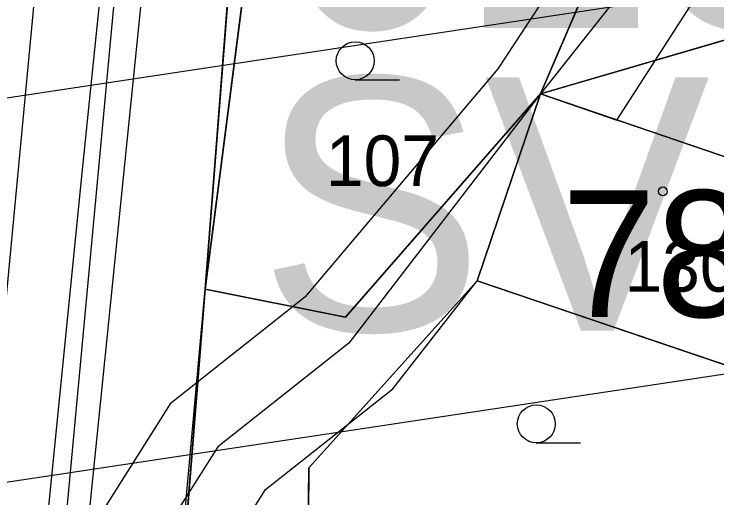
# Model space of a CAD drawing. Extents: x -706130 to -698555, y -971544 to -967260.
# Drawn here: x -704361.46 to -704333.7, y -969887.09 to -969867.99 of the extents above; entities that cross this region are included whole.
import ezdxf

# ---------------------------------------------------------------- set-up
doc = ezdxf.new("R2010")
doc.units = 0
for name, color, linetype in [('_Doplněk budov pro zastavěnost', 7, 'Continuous'), ('BPEJ I-II trida ochrany S', 7, 'Continuous'), ('Docházková izochrona - BUS S', 7, 'Continuous'), ('Docházková izochrona - VLAK N', 7, 'Continuous'), ('Hluková izofona', 7, 'Continuous'), ('Kanalizace_stoka bez rozlišení N', 7, 'Continuous'), ('KN_Budovy', 7, 'Continuous'), ('KN_Budovy_cisla_domovni', 7, 'Continuous'), ('KN_Hranice_parcel', 7, 'Continuous'), ('KN_Hranice_parcel_vnitrni_kresba', 7, 'Continuous'), ('KN_Parcelni cisla', 7, 'Continuous'), ('KN_Polygon parcely', 7, 'Continuous'), ('KN_POZEMKY_13_ZASTAVENA PLOCHA', 7, 'Continuous'), ('KN_POZEMKY_14_OSTATNI PLOCHA', 7, 'Continuous'), ('KN_POZEMKY_5_ZAHRADA', 7, 'Continuous'), ('KN_VYUZITI_16_ostatni plocha_silnice', 7, 'Continuous'), ('KN_VYUZITI_17_ostatni plocha_ostatni komunikace', 7, 'Continuous'), ('KN_Značky budov', 7, 'Continuous'), ('KN_Značky kultur', 7, 'Continuous'), ('Komunikace III třídy osy S', 7, 'Continuous'), ('Koridor pro umístění staveb pro snižování ohrožení území povodněmi N', 7, 'Continuous'), ('Koridor pro umístění staveb pro snižování ohrožení území povodněmi N ŠRAFY', 7, 'Continuous'), ('OP dráhy', 7, 'Continuous'), ('Plochy doprava silniční - silnice III třídy S', 7, 'Continuous'), ('Plochy smíšené obytné venkovské S', 7, 'Continuous'), ('Plochy vodní a vodních toku_linie zatrubněný tok S', 7, 'Continuous'), ('Plynovody STL S', 7, 'Continuous'), ('Regulační bloky zastavěné S', 7, 'Continuous'), ('Regulační bloky_číslo S NEZAPINAT', 7, 'Continuous'), ('Regulační kódy zastavěné S', 7, 'Continuous'), ('Trasy cykloturistické N', 7, 'Continuous'), ('Vodovodní řady - rozváděcí S', 7, 'Continuous'), ('VPS pro snizovani ohrozeni uzemi povodnemi_obrys N', 7, 'Continuous'), ('VPS pro snizovani ohrozeni uzemi povodnemi_plochy N', 7, 'Continuous')]:
    doc.layers.add(name, color=color, linetype=linetype)

msp = doc.modelspace()

# ---------------------------------------------------------------- linework, layer by layer
at = {"layer": '_Doplněk budov pro zastavěnost'}
for p, q in [((-704331.83, -969868.55), (-704340.67, -969871.14)), ((-704340.67, -969871.14), (-704328.72, -969875.22))]:
    msp.add_line(p, q, dxfattribs=at)
at = {"layer": 'BPEJ I-II trida ochrany S'}
for p, q in [((-704351.85, -969862.89), (-704353.91, -969878.85)), ((-704340.67, -969871.14), (-704338.62, -969866.36)), ((-704348.37, -969879.96), (-704340.67, -969871.14)), ((-704343.17, -969878.52), (-704349.81, -969885.9)), ((-704331.22, -969882.58), (-704343.17, -969878.52)), ((-704353.91, -969878.85), (-704348.37, -969879.96)), ((-704349.81, -969885.9), (-704349.9, -969893.19))]:
    msp.add_line(p, q, dxfattribs=at)
at = {"layer": 'Docházková izochrona - BUS S'}
msp.add_arc((-704361.829, -969946.93), 400, 155.51821, 17.33949, dxfattribs=at)
at = {"layer": 'Docházková izochrona - VLAK N'}
msp.add_circle((-704165.451, -969778.767), 800, dxfattribs=at)
at = {"layer": 'Hluková izofona'}
msp.add_lwpolyline([(-704978.892, -969960.741), (-704952.365, -969958.468), (-704533.606, -969897.035), (-704407.562, -969878.195), (-704235.219, -969852.22), (-704191.388, -969845.43), (-703930.054, -969811.83), (-703913.486, -969808.99), (-703842.39, -969798.64), (-703778.153, -969789.467), (-703765.053, -969787.594), (-703746.362, -969783.74)], dxfattribs=at)
at = {"layer": 'Kanalizace_stoka bez rozlišení N'}
msp.add_lwpolyline([(-704327.417, -970095.907), (-704330.185, -970067.287), (-704349.466, -970012.993), (-704358.228, -969974.444), (-704360.978, -969953.175), (-704362.313, -969925.187), (-704352.883, -969832.615), (-704354.224, -969808.307), (-704360.205, -969783.948), (-704362.825, -969750.855), (-704368.86, -969750.185), (-704369.794, -969697.897), (-704373.769, -969663.914), (-704377.96, -969638.098), (-704374.196, -969620.371), (-704406.439, -969532.54)], dxfattribs=at)
at = {"layer": 'KN_Budovy'}
msp.add_lwpolyline([(-704340.67, -969871.14), (-704343.17, -969878.52), (-704331.22, -969882.58), (-704328.72, -969875.22)], close=True, dxfattribs=at)
at = {"layer": 'KN_Hranice_parcel'}
for p, q in [((-704350.04, -969829.42), (-704353.91, -969878.85)), ((-704338.62, -969866.36), (-704340.67, -969871.14)), ((-704340.67, -969871.14), (-704343.17, -969878.52)), ((-704343.17, -969878.52), (-704331.22, -969882.58))]:
    msp.add_line(p, q, dxfattribs=at)
for points in [[(-704346.03, -969852.16), (-704351.85, -969862.89), (-704353.91, -969878.85)], [(-704327.73, -969869.18), (-704331.83, -969868.55), (-704340.67, -969871.14)], [(-704353.91, -969878.85), (-704348.37, -969879.96), (-704340.67, -969871.14)], [(-704343.17, -969878.52), (-704349.81, -969885.9), (-704349.9, -969893.19)], [(-704353.91, -969878.85), (-704355.05, -969893.13), (-704356.96, -969912.67), (-704358.34, -969922.06), (-704358.95, -969925.78)]]:
    msp.add_lwpolyline(points, dxfattribs=at)
at = {"layer": 'KN_Hranice_parcel_vnitrni_kresba'}
msp.add_line((-704340.67, -969871.14), (-704328.72, -969875.22), dxfattribs=at)
at = {"layer": 'KN_Polygon parcely'}
for points in [[(-704343.12, -970017.7), (-704349.47, -969986.98), (-704350.11, -969983.91), (-704356.97, -969958.32), (-704358.23, -969953.82), (-704360.23, -969934.2), (-704359.71, -969930.8), (-704358.95, -969925.78), (-704358.34, -969922.06), (-704356.96, -969912.67), (-704355.05, -969893.13), (-704353.91, -969878.85), (-704350.04, -969829.42), (-704358.64, -969835.49), (-704361.46, -969854.27)], [(-704349.9, -969893.19), (-704349.81, -969885.9), (-704343.17, -969878.52), (-704340.67, -969871.14), (-704348.37, -969879.96), (-704353.91, -969878.85), (-704355.05, -969893.13)]]:
    msp.add_lwpolyline(points, dxfattribs=at)
for points in [[(-704350.04, -969829.42), (-704353.91, -969878.85), (-704351.85, -969862.89), (-704346.03, -969852.16), (-704345.96, -969851.22), (-704345.52, -969845.57), (-704349.96, -969843.61)], [(-704326.05, -969858.92), (-704324.66, -969850.35), (-704333.62, -969860.63), (-704338.62, -969866.36), (-704340.67, -969871.14), (-704331.83, -969868.55), (-704327.73, -969869.18)], [(-704346.03, -969852.16), (-704351.85, -969862.89), (-704353.91, -969878.85), (-704348.37, -969879.96), (-704340.67, -969871.14), (-704338.62, -969866.36), (-704333.97, -969855.51), (-704333.92, -969853.35)], [(-704327.73, -969869.18), (-704331.83, -969868.55), (-704340.67, -969871.14), (-704343.17, -969878.52), (-704331.22, -969882.58), (-704328.72, -969875.22)], [(-704349.81, -969885.9), (-704349.9, -969893.19), (-704334.64, -969893.29), (-704333.6, -969890.04), (-704331.22, -969882.58), (-704343.17, -969878.52)]]:
    msp.add_lwpolyline(points, close=True, dxfattribs=at)
at = {"layer": 'KN_POZEMKY_13_ZASTAVENA PLOCHA'}
for p, q in [((-704340.67, -969871.14), (-704331.83, -969868.55)), ((-704343.17, -969878.52), (-704340.67, -969871.14)), ((-704331.22, -969882.58), (-704343.17, -969878.52))]:
    msp.add_line(p, q, dxfattribs=at)
at = {"layer": 'KN_POZEMKY_14_OSTATNI PLOCHA'}
for p, q in [((-704350.04, -969829.42), (-704353.91, -969878.85)), ((-704353.91, -969878.85), (-704350.04, -969829.42)), ((-704351.85, -969862.89), (-704353.91, -969878.85)), ((-704340.67, -969871.14), (-704338.62, -969866.36)), ((-704331.83, -969868.55), (-704340.67, -969871.14)), ((-704348.37, -969879.96), (-704340.67, -969871.14)), ((-704340.67, -969871.14), (-704343.17, -969878.52)), ((-704343.17, -969878.52), (-704349.81, -969885.9)), ((-704353.91, -969878.85), (-704355.05, -969893.13)), ((-704355.05, -969893.13), (-704353.91, -969878.85)), ((-704353.91, -969878.85), (-704348.37, -969879.96)), ((-704349.81, -969885.9), (-704349.9, -969893.19))]:
    msp.add_line(p, q, dxfattribs=at)
at = {"layer": 'KN_POZEMKY_5_ZAHRADA'}
for p, q in [((-704353.91, -969878.85), (-704351.85, -969862.89)), ((-704338.62, -969866.36), (-704340.67, -969871.14)), ((-704340.67, -969871.14), (-704348.37, -969879.96)), ((-704349.81, -969885.9), (-704343.17, -969878.52)), ((-704343.17, -969878.52), (-704331.22, -969882.58)), ((-704348.37, -969879.96), (-704353.91, -969878.85)), ((-704349.9, -969893.19), (-704349.81, -969885.9))]:
    msp.add_line(p, q, dxfattribs=at)
at = {"layer": 'KN_VYUZITI_16_ostatni plocha_silnice'}
for p, q in [((-704350.04, -969829.42), (-704353.91, -969878.85)), ((-704353.91, -969878.85), (-704355.05, -969893.13))]:
    msp.add_line(p, q, dxfattribs=at)
at = {"layer": 'KN_VYUZITI_17_ostatni plocha_ostatni komunikace'}
for p, q in [((-704353.91, -969878.85), (-704350.04, -969829.42)), ((-704351.85, -969862.89), (-704353.91, -969878.85)), ((-704340.67, -969871.14), (-704338.62, -969866.36)), ((-704331.83, -969868.55), (-704340.67, -969871.14)), ((-704348.37, -969879.96), (-704340.67, -969871.14)), ((-704340.67, -969871.14), (-704343.17, -969878.52)), ((-704343.17, -969878.52), (-704349.81, -969885.9)), ((-704355.05, -969893.13), (-704353.91, -969878.85)), ((-704353.91, -969878.85), (-704348.37, -969879.96)), ((-704349.81, -969885.9), (-704349.9, -969893.19))]:
    msp.add_line(p, q, dxfattribs=at)
at = {"layer": 'KN_Značky budov'}
msp.add_circle((-704335.837, -969874.989), 0.175, dxfattribs=at)
at = {"layer": 'KN_Značky kultur'}
for p, q in [((-704347.983, -969870.58), (-704346.233, -969870.58)), ((-704340.833, -969884.92), (-704339.083, -969884.92))]:
    msp.add_line(p, q, dxfattribs=at)
for centre in [(-704347.983, -969869.83), (-704340.833, -969884.17)]:
    msp.add_circle(centre, 0.75, dxfattribs=at)
at = {"layer": 'Komunikace III třídy osy S'}
msp.add_lwpolyline([(-704366.324, -969705.663), (-704362.43, -969771.16), (-704360.06, -969785.59), (-704353.486, -969810.913), (-704353.1, -969813.38), (-704352.8, -969816.74), (-704352.83, -969824.96), (-704353.37, -969835.13), (-704354.54, -969845.17), (-704357.462, -969866.976), (-704360.688, -969901.632), (-704362.07, -969917.62), (-704362.25, -969924.97), (-704362.545, -969935.899), (-704361.34, -969948.64), (-704360.51, -969956.41), (-704358.17, -969972.19), (-704350.532, -970007.639)], dxfattribs=at)
at = {"layer": 'Koridor pro umístění staveb pro snižování ohrožení území povodněmi N'}
for points in [[(-704353.039, -969889.171), (-704351.523, -969886.765), (-704346.495, -969882.791), (-704343.17, -969878.52), (-704340.67, -969871.14), (-704337.651, -969872.171), (-704334.628, -969867.47), (-704330.357, -969857.476), (-704328.996, -969852.61), (-704328.933, -969849.441), (-704332.56, -969834.082), (-704334.157, -969827.936), (-704337.395, -969815.293), (-704339.436, -969811.029), (-704346.771, -969798.571), (-704350.999, -969792.141), (-704354.364, -969774.646), (-704356.468, -969748.955)], [(-704361.452, -969749.357), (-704359.326, -969775.324), (-704355.721, -969794.059), (-704351.017, -969801.214), (-704343.854, -969813.381), (-704342.117, -969817.009), (-704338.998, -969829.185), (-704337.413, -969835.286), (-704333.945, -969849.974), (-704333.983, -969851.875), (-704335.083, -969855.814), (-704337.15, -969860.86), (-704339.064, -969865.128), (-704342.352, -969870.145), (-704349.976, -969879.17), (-704355.297, -969883.375), (-704357.901, -969887.509)]]:
    msp.add_lwpolyline(points, dxfattribs=at)
at = {"layer": 'Koridor pro umístění staveb pro snižování ohrožení území povodněmi N ŠRAFY'}
for points in [[(-704353.039, -969889.171), (-704351.523, -969886.765), (-704346.495, -969882.791), (-704343.17, -969878.52), (-704340.67, -969871.14), (-704337.651, -969872.171), (-704334.628, -969867.47), (-704330.357, -969857.476), (-704328.996, -969852.61), (-704328.933, -969849.441), (-704332.56, -969834.082), (-704334.157, -969827.936), (-704337.395, -969815.293), (-704339.436, -969811.029), (-704346.771, -969798.571), (-704350.999, -969792.141), (-704354.364, -969774.646), (-704356.468, -969748.955)], [(-704361.452, -969749.357), (-704359.326, -969775.324), (-704355.721, -969794.059), (-704351.017, -969801.214), (-704343.854, -969813.381), (-704342.117, -969817.009), (-704338.998, -969829.185), (-704337.413, -969835.286), (-704333.945, -969849.974), (-704333.983, -969851.875), (-704335.083, -969855.814), (-704337.15, -969860.86), (-704339.064, -969865.128), (-704342.352, -969870.145), (-704349.976, -969879.17), (-704355.297, -969883.375), (-704357.901, -969887.509)]]:
    msp.add_lwpolyline(points, dxfattribs=at)
at = {"layer": 'OP dráhy'}
msp.add_lwpolyline([(-704405.299, -969893.023), (-704233.075, -969867.066), (-704232.832, -969867.029), (-704190.36, -969860.449), (-704189.423, -969860.668), (-704185.549, -969861.307), (-704181.642, -969861.692), (-704177.717, -969861.821)], dxfattribs=at)
at = {"layer": 'Plochy doprava silniční - silnice III třídy S'}
for p, q in [((-704353.91, -969878.85), (-704350.04, -969829.42)), ((-704355.05, -969893.13), (-704353.91, -969878.85))]:
    msp.add_line(p, q, dxfattribs=at)
at = {"layer": 'Plochy smíšené obytné venkovské S'}
for p, q in [((-704350.04, -969829.42), (-704353.91, -969878.85)), ((-704353.91, -969878.85), (-704355.05, -969893.13))]:
    msp.add_line(p, q, dxfattribs=at)
at = {"layer": 'Plochy vodní a vodních toku_linie zatrubněný tok S'}
msp.add_lwpolyline([(-704358.96, -969749.156), (-704356.845, -969774.985), (-704353.36, -969793.1), (-704348.894, -969799.893), (-704345.06, -969806.405), (-704341.645, -969812.205), (-704339.756, -969816.151), (-704336.578, -969828.56), (-704334.986, -969834.684), (-704332.665, -969844.515), (-704331.439, -969849.708), (-704331.49, -969852.243), (-704332.72, -969856.645), (-704336.846, -969866.299), (-704340.67, -969871.14), (-704348.235, -969880.98), (-704353.41, -969885.07), (-704355.47, -969888.34)], dxfattribs=at)
at = {"layer": 'Plynovody STL S'}
msp.add_lwpolyline([(-704364.03, -969784.56), (-704360.785, -969793.379), (-704360.475, -969794.775), (-704358.75, -969802.54), (-704352.14, -969801.88), (-704351.64, -969801.83), (-704350.488, -969808.725), (-704350.439, -969809.022), (-704350.35, -969809.55), (-704349.83, -969815.37), (-704349.58, -969821.48), (-704349.23, -969827.35), (-704349.8, -969833.32), (-704350.014, -969835.449), (-704350.026, -969835.548), (-704351.11, -969845.14), (-704351.23, -969845.17), (-704356.93, -969843.9), (-704357.044, -969843.875), (-704358.81, -969855.744), (-704359.77, -969862.19), (-704360.67, -969867.55), (-704361.804, -969879.562)], dxfattribs=at)
at = {"layer": 'Regulační bloky zastavěné S'}
for p, q in [((-704350.04, -969829.42), (-704353.91, -969878.85)), ((-704353.91, -969878.85), (-704350.04, -969829.42)), ((-704353.91, -969878.85), (-704355.05, -969893.13)), ((-704355.05, -969893.13), (-704353.91, -969878.85))]:
    msp.add_line(p, q, dxfattribs=at)
at = {"layer": 'Trasy cykloturistické N'}
msp.add_lwpolyline([(-704343.12, -970017.7), (-704349.47, -969986.98), (-704350.11, -969983.91), (-704356.97, -969958.32), (-704358.23, -969953.82), (-704360.23, -969934.2), (-704358.95, -969925.78), (-704356.96, -969912.67), (-704353.91, -969878.85), (-704350.04, -969829.42)], dxfattribs=at)
at = {"layer": 'Vodovodní řady - rozváděcí S'}
msp.add_lwpolyline([(-704364.16, -969931.4), (-704364, -969925.77), (-704363.916, -969924.219), (-704362.25, -969908.89), (-704360.33, -969889.94), (-704358.79, -969874.52), (-704357.6, -969862.83), (-704356.9, -969854.6), (-704355.98, -969846.73), (-704354.23, -969833.52)], dxfattribs=at)
at = {"layer": 'VPS pro snizovani ohrozeni uzemi povodnemi_obrys N'}
for points in [[(-704353.039, -969889.171), (-704351.523, -969886.765), (-704346.495, -969882.791), (-704343.17, -969878.52), (-704340.67, -969871.14), (-704337.651, -969872.171), (-704334.628, -969867.47), (-704330.357, -969857.476), (-704328.996, -969852.61), (-704328.933, -969849.441), (-704332.56, -969834.082), (-704334.157, -969827.936), (-704337.395, -969815.293), (-704339.436, -969811.029), (-704346.771, -969798.571), (-704350.999, -969792.141), (-704354.364, -969774.646), (-704356.468, -969748.955)], [(-704361.452, -969749.357), (-704359.326, -969775.324), (-704355.721, -969794.059), (-704351.017, -969801.214), (-704343.854, -969813.381), (-704342.117, -969817.009), (-704338.998, -969829.185), (-704337.413, -969835.286), (-704333.945, -969849.974), (-704333.983, -969851.875), (-704335.083, -969855.814), (-704337.15, -969860.86), (-704339.064, -969865.128), (-704342.352, -969870.145), (-704349.976, -969879.17), (-704355.297, -969883.375), (-704357.901, -969887.509)]]:
    msp.add_lwpolyline(points, dxfattribs=at)
at = {"layer": 'VPS pro snizovani ohrozeni uzemi povodnemi_plochy N'}
for points in [[(-704353.039, -969889.171), (-704351.523, -969886.765), (-704346.495, -969882.791), (-704343.17, -969878.52), (-704340.67, -969871.14), (-704337.651, -969872.171), (-704334.628, -969867.47), (-704330.357, -969857.476), (-704328.996, -969852.61), (-704328.933, -969849.441), (-704332.56, -969834.082), (-704334.157, -969827.936), (-704337.395, -969815.293), (-704339.436, -969811.029), (-704346.771, -969798.571), (-704350.999, -969792.141), (-704354.364, -969774.646), (-704356.468, -969748.955)], [(-704361.452, -969749.357), (-704359.326, -969775.324), (-704355.721, -969794.059), (-704351.017, -969801.214), (-704343.854, -969813.381), (-704342.117, -969817.009), (-704338.998, -969829.185), (-704337.413, -969835.286), (-704333.945, -969849.974), (-704333.983, -969851.875), (-704335.083, -969855.814), (-704337.15, -969860.86), (-704339.064, -969865.128), (-704342.352, -969870.145), (-704349.976, -969879.17), (-704355.297, -969883.375), (-704357.901, -969887.509)]]:
    msp.add_lwpolyline(points, dxfattribs=at)

# ---------------------------------------------------------------- texts
at = {"layer": 'KN_Budovy_cisla_domovni'}
msp.add_text('78', height=5, dxfattribs=at).set_placement((-704339.826, -969879.949))
at = {"layer": 'KN_Parcelni cisla'}
for s, p in [('107', (-704349.14, -969874.78)), ('130', (-704337.35, -969878.95))]:
    msp.add_text(s, height=2, dxfattribs=at).set_placement(p)
at = {"layer": 'Regulační bloky_číslo S NEZAPINAT'}
msp.add_text('028', height=10, dxfattribs=at).set_placement((-704351.013, -969868.536))
at = {"layer": 'Regulační kódy zastavěné S'}
msp.add_text('SV.2.25.50', height=10, dxfattribs=at).set_placement((-704351.806, -969880.487))

doc.saveas('drawing.dxf')
